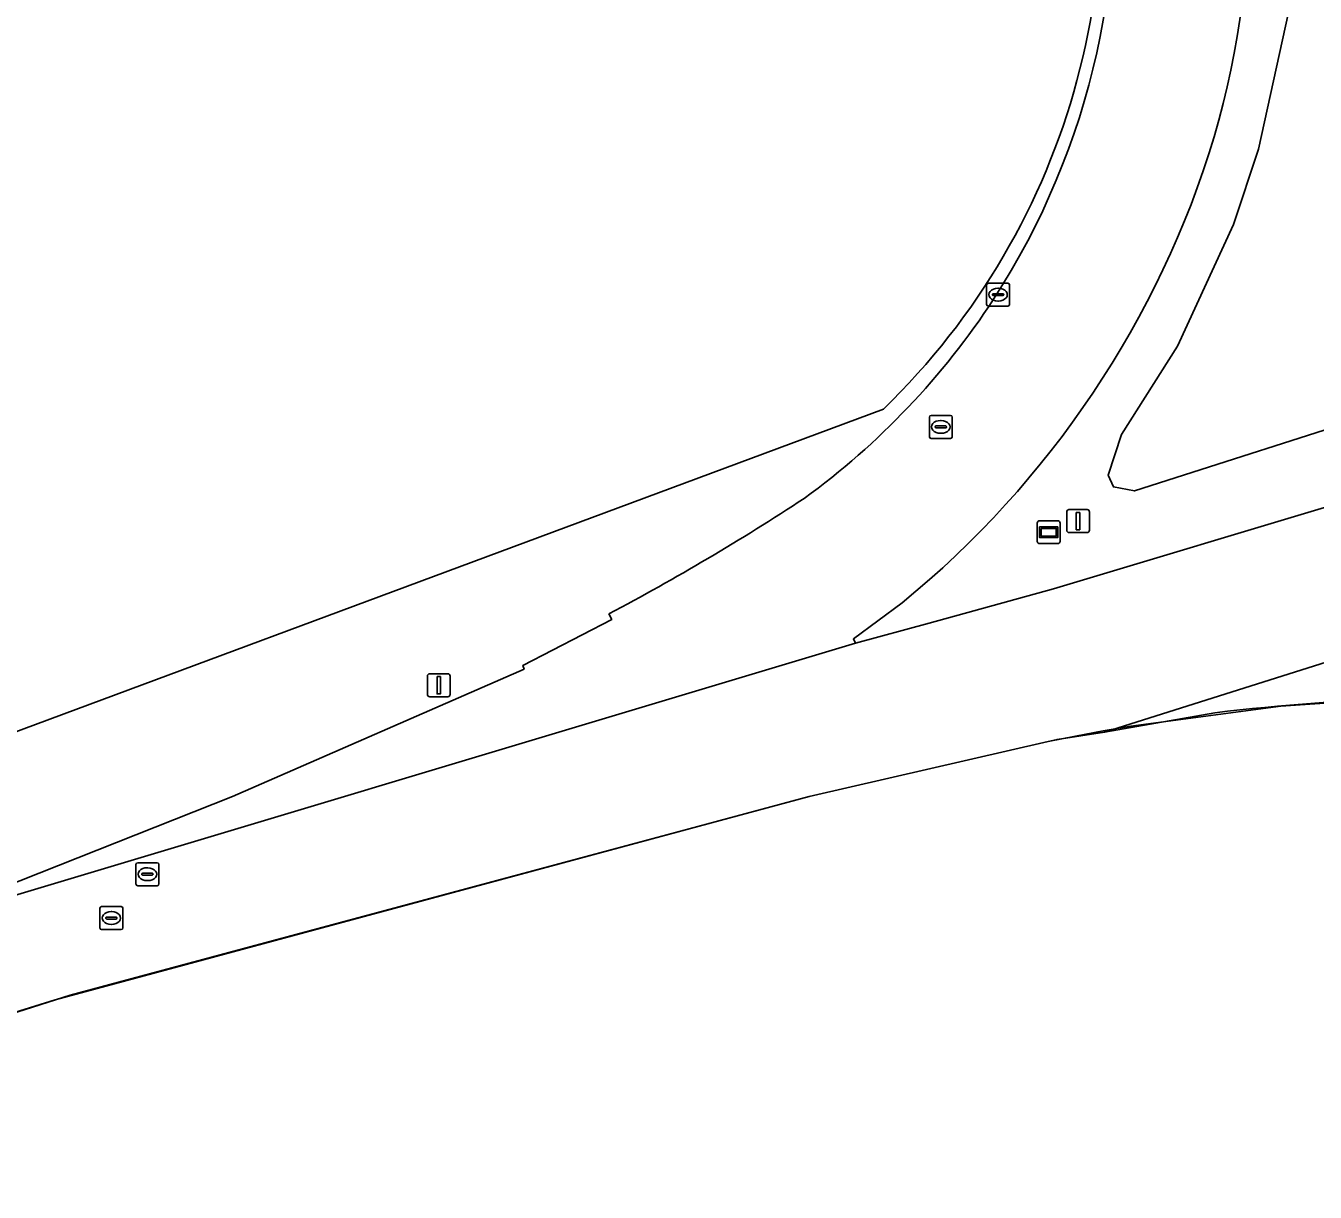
# Model space of a CAD drawing. Extents: x 155018 to 156648, y 383979 to 385733.
# Drawn here: x 155927.3 to 155983.5, y 384226.6 to 384277.5 of the extents above; entities that cross this region are included whole.
import ezdxf

# ---------------------------------------------------------------- set-up
doc = ezdxf.new("R2010")
doc.units = 0
for name, color, linetype in [('IMGEO_Berm_groen', 7, 'Continuous'), ('IMGEO_Erf', 7, 'Continuous'), ('IMGEO_Groenvoorziening', 7, 'Continuous'), ('IMGEO_Kolk', 7, 'Continuous'), ('IMGEO_Lichtmast', 7, 'Continuous'), ('IMGEO_Lijnafwatering', 7, 'Continuous'), ('IMGEO_Loofbos', 7, 'Continuous'), ('IMGEO_Rijbaan_lokaal_gesloten', 7, 'Continuous'), ('IMGEO_Rijbaan_regionaal_gesloten', 7, 'Continuous'), ('IMGEO_Rioolput', 7, 'Continuous'), ('IMGEO_Wegwijzer', 7, 'Continuous')]:
    doc.layers.add(name, color=color, linetype=linetype)

msp = doc.modelspace()

# ---------------------------------------------------------------- linework, layer by layer
at = {"layer": 'IMGEO_Berm_groen'}
for points in [[(156011.063, 384269.932), (156009.766, 384268.712), (156009.112, 384267.909), (155975.594, 384257.184), (155974.676, 384257.363), (155974.452, 384257.878), (155975.034, 384259.641), (155977.47, 384263.489), (155979.916, 384268.795), (155981.007, 384272.089), (155982.31, 384278.047)], [(155965.474, 384252.308), (155963.348, 384250.736), (155963.443, 384250.542), (155966.652, 384251.427), (155972.063, 384252.919), (155984.749, 384256.73), (156000, 384261.102), (156003.312, 384261.868), (156011.042, 384263.839), (156020.307, 384266.202), (156020.869, 384266.337), (156041.948, 384271.412)], [(155964.654, 384260.752), (155910.963, 384240.78), (155869.79, 384226.043), (155854.814, 384220.045), (155838.88, 384213.664), (155817.993, 384203.114), (155797.794, 384190.44), (155774.329, 384174.729), (155772.78, 384174.578), (155771.149, 384174.418)], [(155921.105, 384237.846), (155936.279, 384243.863), (155948.993, 384249.416), (155948.939, 384249.58), (155952.809, 384251.584), (155952.689, 384251.824)]]:
    msp.add_lwpolyline(points, dxfattribs=at)
for centre, radius, start, end in [((155941.325, 384283.465), 39.278, 343.9697, 18.7764), ((155942.883, 384283.216), 31.283, 314.1031, 15.7497), ((155941.678, 384283.488), 33.07, 327.1338, 7.6871), ((155938.856, 384284.844), 42.037, 309.2872, 343.0934), ((155941.563, 384283.784), 33.328, 306.1089, 326.8137), ((155901.972, 384347.312), 108.121, 297.97425, 303.2182)]:
    msp.add_arc(centre, radius, start, end, dxfattribs=at)
at = {"layer": 'IMGEO_Erf'}
msp.add_lwpolyline([(155979.102, 384247.515), (155974.296, 384246.671), (155972.226, 384246.351), (155971.832, 384246.26), (155961.415, 384243.864), (155928.557, 384234.999), (155907.497, 384228.444), (155890.674, 384222.939), (155861.079, 384211.819)], dxfattribs=at)
msp.add_arc((155992.778, 384129.386), 118.918, 88.16523, 96.60366, dxfattribs=at)
at = {"layer": 'IMGEO_Groenvoorziening'}
msp.add_lwpolyline([(155982.31, 384278.047), (155981.007, 384272.089), (155979.916, 384268.795), (155977.47, 384263.489), (155975.034, 384259.641), (155974.452, 384257.878), (155974.676, 384257.363), (155975.594, 384257.184), (156009.112, 384267.909), (156009.766, 384268.712)], dxfattribs=at)
at = {"layer": 'IMGEO_Kolk'}
for p, q in [((155969.152, 384265.315), (155969.152, 384266.167)), ((155969.227, 384266.241), (155970.079, 384266.241)), ((155969.64, 384266.021), (155969.665, 384266.021)), ((155970.153, 384266.167), (155970.153, 384265.315)), ((155969.411, 384265.735), (155969.411, 384265.747)), ((155969.849, 384265.698), (155969.451, 384265.698)), ((155969.454, 384265.784), (155969.852, 384265.784)), ((155969.663, 384265.461), (155969.638, 384265.461)), ((155969.895, 384265.747), (155969.895, 384265.735)), ((155970.079, 384265.241), (155969.227, 384265.241))]:
    msp.add_line(p, q, dxfattribs=at)
for points in [[(155969.152, 384265.315), (155969.152, 384266.167)], [(155969.227, 384266.241), (155970.079, 384266.241)], [(155970.153, 384266.167), (155970.153, 384265.315)], [(155970.079, 384265.241), (155969.227, 384265.241)]]:
    msp.add_lwpolyline(points, dxfattribs=at)
for centre, radius, start, end in [((155969.229, 384266.165), 0.0765, 91.552, 178.448), ((155969.229, 384266.165), 0.0765, 91.552, 178.448), ((155970.077, 384266.165), 0.0765, 1.552, 88.448), ((155970.077, 384266.165), 0.0765, 1.552, 88.448), ((155969.229, 384265.317), 0.0765, 181.552, 268.448), ((155969.229, 384265.317), 0.0765, 181.552, 268.448), ((155969.451, 384265.744), 0.0403, 85.8775, 175.7526), ((155969.448, 384265.734), 0.0366, 178.938, 274.7102), ((155969.852, 384265.741), 0.043, 264.8664, 352.4533), ((155969.856, 384265.746), 0.0386, 1.7309, 96.639), ((155970.077, 384265.317), 0.0765, 271.552, 358.448), ((155970.077, 384265.317), 0.0765, 271.552, 358.448)]:
    msp.add_arc(centre, radius, start, end, dxfattribs=at)
for centre, major_axis, ratio, start_param, end_param in [((155969.639, 384265.741), (-0.387, 0.002), 0.722429, 4.712389, 7.853982), ((155969.664, 384265.741), (-0.39, 0.002), 0.717154, 1.570796, 4.712389)]:
    msp.add_ellipse(centre, major_axis=major_axis, ratio=ratio, start_param=start_param, end_param=end_param, dxfattribs=at)
at = {"layer": 'IMGEO_Lichtmast'}
for p, q in [((155972.742, 384256.369), (155973.532, 384256.369)), ((155973.532, 384256.369), (155972.742, 384256.369)), ((155972.642, 384255.469), (155972.642, 384256.269)), ((155972.642, 384256.269), (155972.642, 384255.469)), ((155973.632, 384256.269), (155973.632, 384255.469)), ((155973.632, 384255.469), (155973.632, 384256.269)), ((155973.532, 384255.369), (155972.742, 384255.369)), ((155972.742, 384255.369), (155973.532, 384255.369)), ((155944.778, 384248.313), (155944.778, 384249.113)), ((155944.778, 384249.113), (155944.778, 384248.313)), ((155944.878, 384249.213), (155945.668, 384249.213)), ((155945.668, 384249.213), (155944.878, 384249.213)), ((155945.768, 384249.113), (155945.768, 384248.313)), ((155945.768, 384248.313), (155945.768, 384249.113)), ((155945.668, 384248.213), (155944.878, 384248.213)), ((155944.878, 384248.213), (155945.668, 384248.213))]:
    msp.add_line(p, q, dxfattribs=at)
for points in [[(155973.062, 384256.244), (155973.212, 384256.244), (155973.212, 384255.494), (155973.062, 384255.494), (155973.062, 384256.244)], [(155945.198, 384249.088), (155945.348, 384249.088), (155945.348, 384248.338), (155945.198, 384248.338), (155945.198, 384249.088)]]:
    msp.add_lwpolyline(points, dxfattribs=at)
for centre, start, end in [((155972.742, 384256.269), 90, 180), ((155972.742, 384256.269), 90, 180), ((155973.532, 384256.269), 0, 90), ((155973.532, 384256.269), 360, 90), ((155972.742, 384255.469), 180, 270), ((155972.742, 384255.469), 180, 270), ((155973.532, 384255.469), 270, 0), ((155973.532, 384255.469), 270, 0), ((155944.878, 384249.113), 90, 180), ((155944.878, 384249.113), 90, 180), ((155945.668, 384249.113), 0, 90), ((155945.668, 384249.113), 360, 90), ((155944.878, 384248.313), 180, 270), ((155944.878, 384248.313), 180, 270), ((155945.668, 384248.313), 270, 0), ((155945.668, 384248.313), 270, 0)]:
    msp.add_arc(centre, 0.1, start, end, dxfattribs=at)
at = {"layer": 'IMGEO_Lijnafwatering'}
for points in [[(155995.13, 384248.292), (155988.541, 384248.257), (155981.969, 384247.801), (155975.438, 384246.927)], [(155975.438, 384246.927), (155974.234, 384246.719), (155973.031, 384246.496), (155971.832, 384246.26), (155961.415, 384243.864), (155956.189, 384242.458)], [(155956.189, 384242.458), (155937.099, 384237.321)], [(155937.099, 384237.321), (155929.208, 384235.198), (155918.156, 384231.682)]]:
    msp.add_lwpolyline(points, dxfattribs=at)
at = {"layer": 'IMGEO_Loofbos'}
msp.add_lwpolyline([(155774.329, 384174.729), (155797.794, 384190.44), (155817.993, 384203.114), (155838.88, 384213.664), (155854.814, 384220.045), (155869.79, 384226.043), (155910.963, 384240.78), (155964.654, 384260.752)], dxfattribs=at)
msp.add_arc((155942.883, 384283.216), 31.283, 314.1031, 15.7497, dxfattribs=at)
at = {"layer": 'IMGEO_Rijbaan_lokaal_gesloten'}
msp.add_lwpolyline([(155995.63, 384253.414), (155974.296, 384246.671), (155979.102, 384247.515)], dxfattribs=at)
msp.add_arc((155992.778, 384129.386), 118.918, 88.16523, 96.60366, dxfattribs=at)
at = {"layer": 'IMGEO_Rijbaan_regionaal_gesloten'}
for points in [[(155995.63, 384253.414), (155995.504, 384254.645), (156000, 384261.102), (155984.749, 384256.73), (155972.063, 384252.919), (155966.652, 384251.427), (155963.443, 384250.542), (155921.105, 384237.846)], [(155855.953, 384217.918), (155861.079, 384211.819), (155890.674, 384222.939), (155907.497, 384228.444), (155928.557, 384234.999), (155961.415, 384243.864), (155971.832, 384246.26), (155972.226, 384246.351), (155974.296, 384246.671), (155995.63, 384253.414)], [(155952.689, 384251.824), (155952.809, 384251.584), (155948.939, 384249.58), (155948.993, 384249.416), (155936.279, 384243.863), (155921.105, 384237.846), (155963.443, 384250.542), (155963.348, 384250.736), (155965.474, 384252.308)]]:
    msp.add_lwpolyline(points, dxfattribs=at)
for centre, radius, start, end in [((155941.325, 384283.465), 39.278, 343.9697, 18.7764), ((155941.678, 384283.488), 33.07, 327.1338, 7.6871), ((155938.856, 384284.844), 42.037, 309.2872, 343.0934), ((155941.563, 384283.784), 33.328, 306.1089, 326.8137), ((155901.972, 384347.312), 108.121, 297.97425, 303.2182)]:
    msp.add_arc(centre, radius, start, end, dxfattribs=at)
at = {"layer": 'IMGEO_Rioolput'}
for p, q in [((155966.656, 384259.55), (155966.656, 384260.402)), ((155966.731, 384260.476), (155967.583, 384260.476)), ((155967.144, 384260.256), (155967.169, 384260.256)), ((155967.657, 384260.402), (155967.657, 384259.55)), ((155966.915, 384259.97), (155966.915, 384259.982)), ((155967.353, 384259.933), (155966.955, 384259.933)), ((155966.958, 384260.019), (155967.356, 384260.019)), ((155967.167, 384259.696), (155967.142, 384259.696)), ((155967.399, 384259.982), (155967.399, 384259.97)), ((155967.583, 384259.476), (155966.731, 384259.476)), ((155932.075, 384240.05), (155932.075, 384240.902)), ((155932.15, 384240.976), (155933.002, 384240.976)), ((155932.563, 384240.756), (155932.588, 384240.756)), ((155933.076, 384240.902), (155933.076, 384240.05)), ((155932.334, 384240.47), (155932.334, 384240.482)), ((155932.772, 384240.433), (155932.374, 384240.433)), ((155932.377, 384240.519), (155932.775, 384240.519)), ((155932.586, 384240.196), (155932.561, 384240.196)), ((155932.818, 384240.482), (155932.818, 384240.47)), ((155933.002, 384239.976), (155932.15, 384239.976)), ((155930.503, 384238.139), (155930.503, 384238.991)), ((155930.578, 384239.065), (155931.43, 384239.065)), ((155931.504, 384238.991), (155931.504, 384238.139)), ((155930.762, 384238.559), (155930.762, 384238.571)), ((155931.2, 384238.522), (155930.802, 384238.522)), ((155930.805, 384238.608), (155931.203, 384238.608)), ((155930.991, 384238.845), (155931.016, 384238.845)), ((155931.246, 384238.571), (155931.246, 384238.559)), ((155931.43, 384238.065), (155930.578, 384238.065)), ((155931.014, 384238.285), (155930.989, 384238.285))]:
    msp.add_line(p, q, dxfattribs=at)
for points in [[(155966.656, 384259.55), (155966.656, 384260.402)], [(155966.731, 384260.476), (155967.583, 384260.476)], [(155967.657, 384260.402), (155967.657, 384259.55)], [(155967.583, 384259.476), (155966.731, 384259.476)], [(155932.075, 384240.05), (155932.075, 384240.902)], [(155932.15, 384240.976), (155933.002, 384240.976)], [(155933.076, 384240.902), (155933.076, 384240.05)], [(155933.002, 384239.976), (155932.15, 384239.976)], [(155930.503, 384238.139), (155930.503, 384238.991)], [(155930.578, 384239.065), (155931.43, 384239.065)], [(155931.504, 384238.991), (155931.504, 384238.139)], [(155931.43, 384238.065), (155930.578, 384238.065)]]:
    msp.add_lwpolyline(points, dxfattribs=at)
for centre, radius, start, end in [((155966.733, 384260.4), 0.0765, 91.552, 178.448), ((155966.733, 384260.4), 0.0765, 91.552, 178.448), ((155967.581, 384260.4), 0.0765, 1.552, 88.448), ((155967.581, 384260.4), 0.0765, 1.552, 88.448), ((155966.955, 384259.979), 0.0403, 85.8775, 175.7526), ((155966.952, 384259.969), 0.0366, 178.938, 274.7102), ((155967.356, 384259.976), 0.043, 264.8664, 352.4533), ((155967.36, 384259.981), 0.0386, 1.7309, 96.639), ((155966.733, 384259.552), 0.0765, 181.552, 268.448), ((155966.733, 384259.552), 0.0765, 181.552, 268.448), ((155967.581, 384259.552), 0.0765, 271.552, 358.448), ((155967.581, 384259.552), 0.0765, 271.552, 358.448), ((155932.152, 384240.9), 0.0765, 91.552, 178.448), ((155932.152, 384240.9), 0.0765, 91.552, 178.448), ((155933, 384240.9), 0.0765, 1.552, 88.448), ((155933, 384240.9), 0.0765, 1.552, 88.448), ((155932.152, 384240.052), 0.0765, 181.552, 268.448), ((155932.152, 384240.052), 0.0765, 181.552, 268.448), ((155932.374, 384240.479), 0.0403, 85.8775, 175.7526), ((155932.371, 384240.469), 0.0366, 178.938, 274.7102), ((155932.775, 384240.476), 0.043, 264.8664, 352.4533), ((155932.779, 384240.481), 0.0386, 1.7309, 96.639), ((155933, 384240.052), 0.0765, 271.552, 358.448), ((155933, 384240.052), 0.0765, 271.552, 358.448), ((155930.58, 384238.989), 0.0765, 91.552, 178.448), ((155930.58, 384238.989), 0.0765, 91.552, 178.448), ((155931.428, 384238.989), 0.0765, 1.552, 88.448), ((155931.428, 384238.989), 0.0765, 1.552, 88.448), ((155930.802, 384238.568), 0.0403, 85.8775, 175.7526), ((155930.799, 384238.558), 0.0366, 178.938, 274.7102), ((155931.203, 384238.565), 0.043, 264.8664, 352.4533), ((155931.207, 384238.57), 0.0386, 1.7309, 96.639), ((155930.58, 384238.141), 0.0765, 181.552, 268.448), ((155930.58, 384238.141), 0.0765, 181.552, 268.448), ((155931.428, 384238.141), 0.0765, 271.552, 358.448), ((155931.428, 384238.141), 0.0765, 271.552, 358.448)]:
    msp.add_arc(centre, radius, start, end, dxfattribs=at)
for centre, major_axis, ratio, start_param, end_param in [((155967.143, 384259.976), (-0.387, 0.002), 0.722429, 4.712389, 7.853982), ((155967.168, 384259.976), (-0.39, 0.002), 0.717154, 1.570796, 4.712389), ((155932.562, 384240.476), (-0.387, 0.002), 0.722429, 4.712389, 7.853982), ((155932.587, 384240.476), (-0.39, 0.002), 0.717154, 1.570796, 4.712389), ((155930.99, 384238.565), (-0.387, 0.002), 0.722429, 4.712389, 7.853982), ((155931.015, 384238.565), (-0.39, 0.002), 0.717154, 1.570796, 4.712389)]:
    msp.add_ellipse(centre, major_axis=major_axis, ratio=ratio, start_param=start_param, end_param=end_param, dxfattribs=at)
at = {"layer": 'IMGEO_Wegwijzer'}
for p, q in [((155971.362, 384254.986), (155971.362, 384255.786)), ((155971.362, 384255.786), (155971.362, 384254.986)), ((155971.462, 384255.886), (155972.252, 384255.886)), ((155972.252, 384255.886), (155971.462, 384255.886)), ((155972.352, 384255.786), (155972.352, 384254.986)), ((155972.352, 384254.986), (155972.352, 384255.786)), ((155972.252, 384254.886), (155971.462, 384254.886)), ((155971.462, 384254.886), (155972.252, 384254.886))]:
    msp.add_line(p, q, dxfattribs=at)
for points in [[(155971.463, 384255.618), (155972.251, 384255.618), (155972.251, 384255.154), (155971.463, 384255.154), (155971.463, 384255.618)], [(155971.528, 384255.553), (155971.528, 384255.219), (155972.186, 384255.219), (155972.186, 384255.553), (155971.528, 384255.553)]]:
    msp.add_lwpolyline(points, dxfattribs=at)
for centre, start, end in [((155971.462, 384255.786), 90, 180), ((155971.462, 384255.786), 90, 180), ((155972.252, 384255.786), 0, 90), ((155972.252, 384255.786), 360, 90), ((155971.462, 384254.986), 180, 270), ((155971.462, 384254.986), 180, 270), ((155972.252, 384254.986), 270, 0), ((155972.252, 384254.986), 270, 0)]:
    msp.add_arc(centre, 0.1, start, end, dxfattribs=at)

doc.saveas('drawing.dxf')
